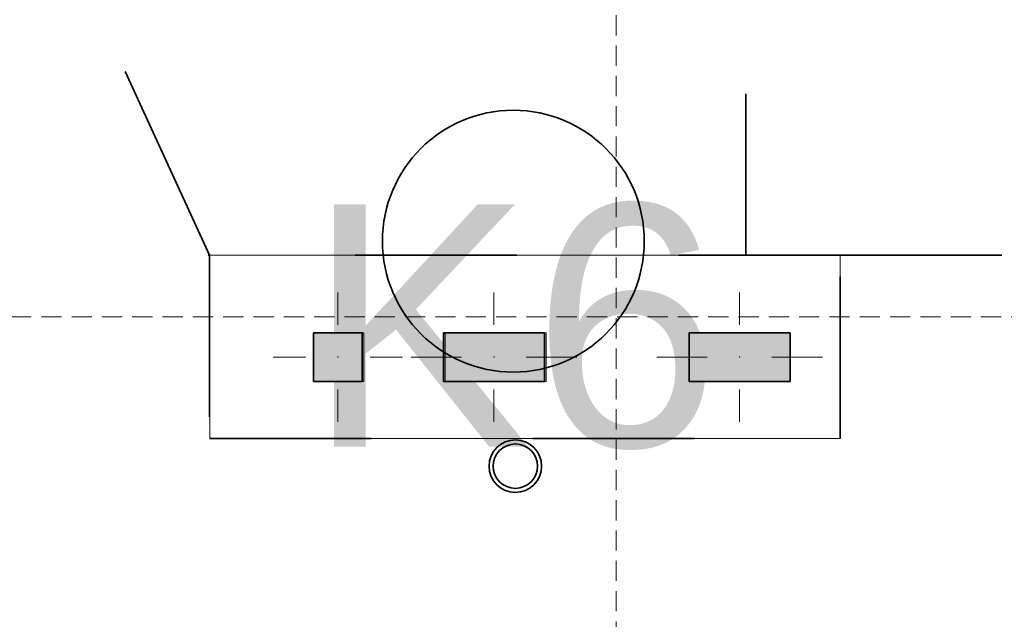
# Model space of a CAD drawing. Header units: millimetres. Extents: x -1465 to 393277, y -3788 to 454312.
# Tile 492 of 656: x 371047 to 373483, y 8250 to 9734. Entities that reach past the tile are written whole.
import ezdxf

# ---------------------------------------------------------------- set-up
doc = ezdxf.new("R2010")
doc.units = ezdxf.units.MM
doc.linetypes.add('1', pattern=[8, 4, -4])
doc.linetypes.add('DASHED', pattern=[0.75, 0.5, -0.25])
for name, color, linetype in [('#ks', 8, 'Continuous'), ('2D - Ogólne', 8, 'Continuous'), ('IS_Text_Pion_Wodociag', 8, 'Continuous'), ('Konstrukcja - Siatka mod', 8, 'Continuous'), ('Opisy - Tekst', 8, 'Continuous')]:
    doc.layers.add(name, color=color, linetype=linetype)
doc.layers.add('\xa0♦El- odgrom', color=30, linetype='1', lineweight=35)
doc.styles.add('STYL_AUTOMATYCZNY_1', font='ARIALN.TTF')

msp = doc.modelspace()

# ---------------------------------------------------------------- hatches: boundary and pattern name
at = {"layer": 'Opisy - Tekst', "linetype": 'Continuous', "lineweight": 13}
for points in [[(371894, 8958.9), (371774, 8958.9), (371774, 8838.9), (371894, 8838.9)], [(372345.2, 8958.9), (372095.2, 8958.9), (372095.2, 8838.9), (372345.2, 8838.9)], [(372952.9, 8958.9), (372702.9, 8958.9), (372702.9, 8838.9), (372952.9, 8838.9)]]:
    msp.add_hatch(color=8, dxfattribs=at).paths.add_polyline_path(points)

# ---------------------------------------------------------------- linework, layer by layer
at = {"layer": '#ks', "color": 8, "linetype": 'Continuous', "lineweight": 35, "ltscale": 100}
for radius in [65, 65, 65, 65, 55, 55, 55, 55]:
    msp.add_circle((372273.1, 8629.1), radius, dxfattribs=at)
at = {"layer": '2D - Ogólne', "color": 8, "linetype": 'Continuous', "lineweight": 13, "ltscale": 100, "flags": 128}
for points in [[(373076.9, 8697.5), (373076.9, 9150.9), (371516.9, 9150.9), (371516.9, 8697.5)], [(371898, 8838.9), (371898, 8958.9), (371774.3, 8958.9), (371774.3, 8838.9)], [(372349.2, 8838.9), (372349.2, 8958.9), (372099.2, 8958.9), (372099.2, 8838.9)], [(372953.2, 8838.9), (372953.2, 8958.9), (372703.2, 8958.9), (372703.2, 8838.9)]]:
    msp.add_lwpolyline(points, close=True, dxfattribs=at)
at = {"layer": 'IS_Text_Pion_Wodociag', "color": 8, "linetype": 'Continuous', "lineweight": 35, "ltscale": 100}
msp.add_circle((372268.2, 9185.8), 324, dxfattribs=at)
at = {"layer": 'Konstrukcja - Siatka mod', "color": 8, "linetype": 'DASHED', "lineweight": 13, "ltscale": 100}
for p, q in [((372522.9, 2720), (372522.9, 19684.8)), ((349125.3, 8998.9), (378569.9, 8998.9))]:
    msp.add_line(p, q, dxfattribs=at)
at = {"layer": 'Opisy - Tekst', "color": 8, "linetype": 'Continuous', "lineweight": 0, "ltscale": 100}
for p, q in [((371834, 8978.9), (371834, 9058.9)), ((372220.2, 8978.9), (372220.2, 9058.9)), ((372827.9, 8978.9), (372827.9, 9058.9)), ((371754, 8898.9), (371674, 8898.9)), ((371914, 8898.9), (371994, 8898.9)), ((372140.2, 8898.9), (372015.2, 8898.9)), ((372300.2, 8898.9), (372425.2, 8898.9)), ((372747.9, 8898.9), (372622.9, 8898.9)), ((372907.9, 8898.9), (373032.9, 8898.9)), ((371834, 8818.9), (371834, 8738.9)), ((372220.2, 8818.9), (372220.2, 8738.9)), ((372827.9, 8818.9), (372827.9, 8738.9))]:
    msp.add_line(p, q, dxfattribs=at)
at = {"layer": 'Opisy - Tekst', "color": 8, "linetype": 'Continuous', "lineweight": 35, "ltscale": 100, "flags": 128}
for points in [[(371894, 8958.9), (371774, 8958.9), (371774, 8838.9), (371894, 8838.9)], [(372345.2, 8958.9), (372095.2, 8958.9), (372095.2, 8838.9), (372345.2, 8838.9)], [(372952.9, 8958.9), (372702.9, 8958.9), (372702.9, 8838.9), (372952.9, 8838.9)]]:
    msp.add_lwpolyline(points, close=True, dxfattribs=at)
at = {"layer": 'Opisy - Tekst', "color": 8, "linetype": 'Continuous', "lineweight": 0, "ltscale": 100}
for p in [(371834, 8898.9), (372220.2, 8898.9), (372827.9, 8898.9)]:
    msp.add_point(p, dxfattribs=at)
at = {"layer": '\xa0♦El- odgrom', "ltscale": 100}
for p, q in [((372843.2, 9150.5), (372843.2, 10234.1)), ((371512.9, 9150.9), (371516.6, 9150.9)), ((371516.6, 9150.9), (371516.6, 8697.5)), ((373076.6, 9150.9), (371516.6, 9150.9)), ((373076.6, 8697.5), (373076.6, 9150.9)), ((373076.6, 9150.9), (378563.3, 9150.9)), ((371516.6, 8697.5), (373076.6, 8697.5))]:
    msp.add_line(p, q, dxfattribs=at)
at = {"layer": '\xa0♦El- odgrom', "linetype": 'Continuous', "ltscale": 50}
msp.add_line((371516.6, 9150.9), (371308, 9605.3), dxfattribs=at)

# ---------------------------------------------------------------- texts
at = {"layer": 'IS_Text_Pion_Wodociag', "color": 8, "linetype": 'Continuous', "lineweight": 35, "insert": (372268.2, 8668.8), "char_height": 600, "attachment_point": 8, "style": 'STYL_AUTOMATYCZNY_1'}
msp.add_mtext('\\A1;{\\pqc;\\fArial|b0|i0|c238|p0;\\W1.000000;K6}', dxfattribs=at)

doc.saveas('drawing.dxf')
